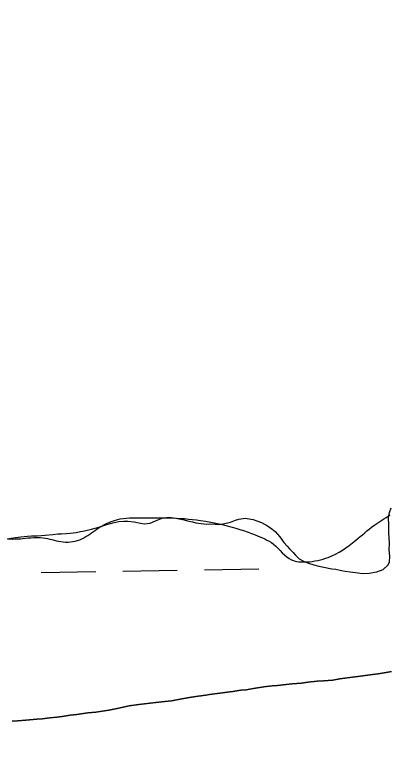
# Model space of a CAD drawing. Extents: x 3887375 to 3925618, y 296674 to 322633.
# Drawn here: x 3923003 to 3923224, y 315466.9 to 315901.6 of the extents above; entities that cross this region are included whole.
import ezdxf

# ---------------------------------------------------------------- set-up
doc = ezdxf.new("R2010")
doc.units = 0
for name, color, linetype in [('V-RIVR-EDGE', 7, 'Continuous'), ('V-TOPO-SHOR', 7, 'Continuous'), ('V-WETL-SWMP', 7, 'Continuous')]:
    doc.layers.add(name, color=color, linetype=linetype)

msp = doc.modelspace()

# ---------------------------------------------------------------- linework, layer by layer
at = {"layer": 'V-RIVR-EDGE'}
msp.add_spline([(3921912.46, 315848), (3921915.09, 315862.52), (3921914.74, 315875.19), (3921916.69, 315887.47), (3921920.57, 315902.04), (3921921.35, 315908.56), (3921921.36, 315912.79), (3921920.22, 315916.24), (3921921.01, 315924.68), (3921922.96, 315936.96), (3921922.59, 315943.1), (3921922.6, 315947.33), (3921923.37, 315949.63), (3921925.29, 315949.62), (3921927.96, 315944.63), (3921937.54, 315935.77), (3921944.45, 315935.76), (3921954.81, 315937.27), (3921958.28, 315943.4), (3921958.29, 315948.39), (3921957.93, 315954.53), (3921952.57, 315963.37), (3921948.75, 315969.52), (3921949.14, 315973.36), (3921954.14, 315976.8), (3921959.91, 315981.01), (3921960.31, 315987.53), (3921958.79, 315995.21), (3921958.07, 316014.4), (3921959.61, 316016.32), (3921964.6, 316017.07), (3921976.12, 316015.89), (3921979.58, 316020.49), (3921979.98, 316026.63), (3921975.78, 316036.24), (3921976.57, 316045.45), (3921975.45, 316057.35), (3921972.4, 316064.26), (3921968.18, 316066.19), (3921962.03, 316063.52), (3921954.73, 316058.17), (3921952.41, 316052.8), (3921948.56, 316045.9), (3921943.18, 316043.99), (3921939.72, 316044), (3921939.35, 316046.31), (3921939.36, 316050.91), (3921942.07, 316060.88), (3921944.76, 316063.18), (3921951.68, 316067), (3921955.91, 316071.98), (3921960.92, 316078.11), (3921960.94, 316087.7), (3921960.97, 316100.75), (3921961, 316112.27), (3921963.34, 316127.23), (3921964.91, 316139.89), (3921969.53, 316146.79), (3921976.45, 316152.15), (3921992.59, 316159.02), (3922000.66, 316163.6), (3922008.36, 316172.03), (3922010.3, 316181.23), (3922010.32, 316189.68), (3922008.03, 316193.14), (3922002.66, 316195.84), (3921994.22, 316195.47), (3921987.32, 316202.02), (3921984.27, 316208.93), (3921983.91, 316218.53), (3921983.93, 316227.74), (3921978.59, 316241.19), (3921975.93, 316250.4), (3921974.43, 316264.22), (3921974.45, 316272.67), (3921976, 316277.65), (3921979.07, 316281.1), (3921983.3, 316284.16), (3921987.15, 316288.76), (3921995.62, 316296.03), (3922002.93, 316305.99), (3922006.79, 316312.89), (3922013.72, 316320.55), (3922041.01, 316337.75), (3922056.38, 316345.01), (3922069.05, 316345.36), (3922089.01, 316346.84), (3922099.75, 316346.82), (3922107.81, 316346.03), (3922110.51, 316349.48), (3922119.35, 316356.36), (3922131.64, 316360.17), (3922150.07, 316362.43), (3922165.8, 316361.24), (3922180.38, 316357.36), (3922190.35, 316355.42), (3922201.87, 316354.62), (3922210.68, 316350.38), (3922211.45, 316348.08), (3922212.97, 316342.32), (3922219.87, 316338.46), (3922222.17, 316338.84), (3922232.16, 316342.65), (3922243.67, 316343.39), (3922253.65, 316342.6), (3922260.17, 316339.51), (3922264.38, 316335.28), (3922267.81, 316324.91), (3922267.8, 316321.45), (3922263.95, 316316.09), (3922255.11, 316311.89), (3922242.06, 316311.54), (3922225.94, 316312.73), (3922217.12, 316312.75), (3922209.44, 316311.24), (3922200.98, 316304.73), (3922197.51, 316301.29), (3922197.12, 316297.45), (3922198.65, 316293.99), (3922201.32, 316287.08), (3922201.69, 316283.24), (3922199.38, 316280.56), (3922194, 316279.42), (3922189, 316274.06), (3922182.46, 316266.01), (3922173.21, 316253.75), (3922168.22, 316250.31), (3922161.31, 316249.56), (3922156.7, 316249.19), (3922154.77, 316246.51), (3922154.76, 316242.28), (3922153.6, 316238.45), (3922145.15, 316233.1), (3922134.39, 316228.13), (3922129.01, 316228.15), (3922124.03, 316230.46), (3922120.2, 316233.93), (3922117.9, 316233.93), (3922112.9, 316231.26), (3922101.35, 316217.85), (3922094.81, 316210.96), (3922090.97, 316209.05), (3922085.21, 316207.91), (3922082.13, 316204.85), (3922082.12, 316201.4), (3922087.09, 316194.48), (3922087.09, 316191.79), (3922084.01, 316187.96), (3922076.31, 316179.92), (3922071.69, 316174.56), (3922071.29, 316168.42), (3922066.3, 316164.97), (3922065.51, 316155.76), (3922062.42, 316150.4), (3922059.73, 316146.18), (3922050.89, 316143.52), (3922043.98, 316142.38), (3922038.6, 316138.94), (3922037.44, 316135.11), (3922035.87, 316123.98), (3922035.48, 316118.23), (3922035.85, 316113.62), (3922040.05, 316103.63), (3922040.04, 316100.18), (3922040.02, 316092.5), (3922040.39, 316086.36), (3922041.52, 316078.29), (3922039.95, 316065.25), (3922036.48, 316057.58), (3922031.47, 316051.07), (3922023.4, 316046.48), (3922020.7, 316041.88), (3922020.31, 316036.51), (3922022.95, 316019.23), (3922028.67, 316003.87), (3922032.08, 315988.12), (3922033.57, 315968.54), (3922038.88, 315940.9), (3922044.99, 315928.22), (3922052.65, 315922.06), (3922055.72, 315922.43), (3922077.26, 315941.57), (3922107.27, 315970.28), (3922114.56, 315970.26), (3922122.23, 315967.56), (3922131.41, 315955.64), (3922136.36, 315939.89), (3922136.33, 315926.84), (3922132.85, 315916.48), (3922127.07, 315909.21), (3922117.45, 315899.63), (3922112.83, 315890.05), (3922105.51, 315880.47), (3922103.96, 315873.57), (3922103.55, 315864.74), (3922107.76, 315858.21), (3922108.5, 315849.76), (3922102.35, 315844.4), (3922094.67, 315843.27), (3922086.61, 315842.14), (3922079.3, 315836.4), (3922068.52, 315821.07), (3922059.28, 315812.27), (3922055.06, 315812.28), (3922050.86, 315819.58), (3922043.59, 315828.43), (3922037.44, 315826.52), (3922037.05, 315823.07), (3922036.28, 315821.15), (3922039.32, 315809.25), (3922050.42, 315798.86), (3922051.18, 315794.63), (3922051.16, 315786.57), (3922048.06, 315775.07), (3922043.44, 315768.55), (3922038.44, 315765.88), (3922036.12, 315759.36), (3922034.18, 315750.54), (3922033.75, 315729.05), (3922034.47, 315712.16), (3922037.54, 315711.38), (3922045.22, 315710.98), (3922053.26, 315704.05), (3922060.14, 315692.14), (3922060.12, 315684.46), (3922055.49, 315677.18), (3922048.96, 315673.74), (3922048.18, 315667.22), (3922048.92, 315657.62), (3922056.96, 315648.39), (3922062.3, 315634.94), (3922063.04, 315624.19), (3922063.01, 315611.14), (3922057.62, 315605.78), (3922051.86, 315603.88), (3922048, 315594.68), (3922047.98, 315588.15), (3922049.44, 315557.06), (3922049.4, 315542.09), (3922056.27, 315525.19), (3922066.21, 315510.19), (3922078.46, 315495.58), (3922082.3, 315496.34), (3922090.76, 315502.84), (3922094.98, 315502.83), (3922100.73, 315498.59), (3922102.62, 315490.15), (3922106.44, 315482.46), (3922111.81, 315479.76), (3922116.42, 315482.05), (3922118.36, 315490.49), (3922119.15, 315498.93), (3922122.23, 315500.84), (3922127.22, 315501.22), (3922143.71, 315496.57), (3922146.4, 315497.71), (3922159.45, 315497.3), (3922167.12, 315496.13), (3922167.49, 315491.9), (3922166.32, 315484.23), (3922172.05, 315473.85), (3922178.18, 315467.31), (3922183.17, 315468.07), (3922186.63, 315471.52), (3922197.82, 315492.6), (3922205.53, 315506.01), (3922216.68, 315514.04), (3922222.82, 315517.48), (3922230.5, 315519), (3922250.86, 315522.79), (3922267.75, 315525.82), (3922282.35, 315530.77), (3922290.41, 315530.75), (3922311.5, 315523.4), (3922328.77, 315521.83), (3922338.37, 315523.72), (3922343.37, 315528.32), (3922352.59, 315531.75), (3922359.5, 315532.11), (3922367.18, 315532.86), (3922375.62, 315532.46), (3922384.82, 315528.98), (3922392.87, 315525.12), (3922399, 315518.2), (3922405.13, 315517.42), (3922407.06, 315520.1), (3922407.47, 315532.38), (3922409.44, 315550.41), (3922412.14, 315555.78), (3922415.99, 315559.61), (3922422.9, 315562.28), (3922431.35, 315563.79), (3922448.62, 315564.13), (3922464.37, 315567.93), (3922481.28, 315577.1), (3922487.42, 315579.77), (3922495.87, 315580.52), (3922508.53, 315580.11), (3922520.04, 315575.86), (3922527.33, 315576.22), (3922532.32, 315577.74), (3922542.32, 315585.78), (3922549.62, 315588.83), (3922559.99, 315589.19), (3922571.89, 315589.93), (3922580.73, 315594.9), (3922590.35, 315605.23), (3922598.82, 315616.34), (3922605.36, 315624), (3922616.52, 315632.8), (3922623.43, 315635.86), (3922631.88, 315635.84), (3922635.71, 315633.91), (3922647.97, 315625.05), (3922653.71, 315617.74), (3922659.43, 315605.06), (3922662.11, 315598.92), (3922667.46, 315592.76), (3922676.66, 315587.75), (3922682.8, 315586.58), (3922690.09, 315586.57), (3922696.23, 315584.25), (3922701.97, 315578.09), (3922714.23, 315570.77), (3922723.82, 315568.06), (3922734.57, 315567.26), (3922741.08, 315562.64), (3922745.67, 315556.49), (3922748.34, 315548.81), (3922749.86, 315544.2), (3922757.14, 315539.96), (3922770.58, 315539.16), (3922782.48, 315540.66), (3922788.62, 315542.18), (3922791.32, 315545.25), (3922792.13, 315562.52), (3922792.91, 315567.5), (3922795.22, 315569.8), (3922813.28, 315578.58), (3922845.55, 315590.4), (3922872.05, 315601.08), (3922883.19, 315603.36), (3922893.94, 315602.56), (3922906.6, 315600.23), (3922915.81, 315601.36), (3922920.8, 315601.35), (3922925.02, 315599.03), (3922929.24, 315599.02), (3922938.07, 315601.69), (3922949.97, 315602.04), (3922960.33, 315600.48), (3922971.07, 315597.77), (3922979.9, 315597.75), (3922990.25, 315595.42), (3923000.23, 315593.47), (3923012.51, 315594.21), (3923019.8, 315594.19), (3923030.16, 315591.87), (3923041.29, 315592.99), (3923050.52, 315598.72), (3923059.74, 315603.69), (3923065.12, 315605.21), (3923079.71, 315605.94), (3923093.52, 315605.91), (3923112.33, 315604.33), (3923136.11, 315598.9), (3923144.55, 315595.8), (3923155.28, 315590.4), (3923166, 315581.17), (3923174.83, 315579.99), (3923187.5, 315582.65), (3923203.65, 315592.59), (3923214.41, 315601.39), (3923224.02, 315607.51)], degree=3, dxfattribs=at)
at = {"layer": 'V-TOPO-SHOR'}
for points in [[(3923050.85, 315491.66), (3923058.36, 315492.8), (3923063.33, 315493.73), (3923070.39, 315495.38), (3923076.16, 315496.14), (3923082.7, 315497), (3923086.02, 315497.38), (3923091.44, 315497.88), (3923095.36, 315498.36), (3923101.38, 315499.39), (3923107.14, 315500.42), (3923110.9, 315500.98), (3923115.52, 315501.65), (3923117.71, 315501.93), (3923123.81, 315502.78), (3923128.26, 315503.45), (3923131.41, 315503.83), (3923136.03, 315504.49), (3923139.18, 315504.7), (3923143.63, 315505.45), (3923149.56, 315506.48), (3923154.45, 315507.06), (3923157.77, 315507.27), (3923162.83, 315507.94), (3923166.33, 315508.24), (3923171.83, 315508.73), (3923175.58, 315509.21), (3923181.08, 315509.8), (3923184.66, 315510.1), (3923190.17, 315510.51), (3923194.27, 315511.17), (3923200.29, 315512.02), (3923206.49, 315512.88), (3923213.65, 315513.74), (3923216.96, 315514.22), (3923221.59, 315514.97), (3923224.73, 315515.44)], [(3923001.52, 315486.31), (3923004.58, 315486.61), (3923009.55, 315487.01), (3923016.02, 315487.43), (3923019.08, 315487.64), (3923023.62, 315488.22), (3923027.89, 315488.7), (3923030.95, 315489.08), (3923035.66, 315489.84), (3923039.5, 315490.32), (3923046.05, 315491.26), (3923050.85, 315491.66)]]:
    msp.add_lwpolyline(points, dxfattribs=at)
at = {"layer": 'V-WETL-SWMP'}
for p, q in [((3923223.55, 315609.09), (3923224.57, 315611.72)), ((3923085.89, 315604.07), (3923087.89, 315604.97)), ((3923087.89, 315604.97), (3923089.81, 315605.6)), ((3923089.81, 315605.6), (3923093.65, 315606.26)), ((3923093.65, 315606.26), (3923097.85, 315605.69)), ((3923097.85, 315605.69), (3923102.66, 315604.61)), ((3923132.9, 315604.42), (3923134.9, 315605.05)), ((3923134.9, 315605.05), (3923138.74, 315605.7)), ((3923138.74, 315605.7), (3923143.38, 315604.88)), ((3923223.06, 315606.02), (3923223.55, 315609.09)), ((3923223.2, 315601.48), (3923223.06, 315606.02)), ((3923052.55, 315600.47), (3923056.73, 315601.74)), ((3923056.73, 315601.74), (3923060.74, 315602.92)), ((3923060.74, 315602.92), (3923064.23, 315603.66)), ((3923064.23, 315603.66), (3923067.28, 315603.95)), ((3923067.28, 315603.95), (3923069.55, 315603.89)), ((3923069.55, 315603.89), (3923073.4, 315603.5)), ((3923073.4, 315603.5), (3923077.08, 315602.66)), ((3923077.08, 315602.66), (3923079.27, 315602.34)), ((3923079.27, 315602.34), (3923082.76, 315602.73)), ((3923082.76, 315602.73), (3923085.89, 315604.07)), ((3923102.66, 315604.61), (3923104.77, 315604.1)), ((3923104.77, 315604.1), (3923107.57, 315603.52)), ((3923107.57, 315603.52), (3923109.67, 315603.02)), ((3923109.67, 315603.02), (3923112.82, 315602.53)), ((3923112.82, 315602.53), (3923115.89, 315602.22)), ((3923115.89, 315602.22), (3923117.89, 315602.33)), ((3923117.89, 315602.33), (3923121.04, 315602.19)), ((3923121.04, 315602.19), (3923123.4, 315602.04)), ((3923123.4, 315602.04), (3923125.67, 315602.33)), ((3923125.67, 315602.33), (3923129.94, 315603.34)), ((3923129.94, 315603.34), (3923132.9, 315604.42)), ((3923143.38, 315604.88), (3923145.49, 315604.12)), ((3923145.49, 315604.12), (3923148.21, 315603.1)), ((3923148.21, 315603.1), (3923151.72, 315601.22)), ((3923151.72, 315601.22), (3923154.37, 315599.41)), ((3923223.25, 315597.11), (3923223.2, 315601.48)), ((3923025.51, 315596.07), (3923028.3, 315596.45)), ((3923028.3, 315596.45), (3923030.31, 315596.56)), ((3923030.31, 315596.56), (3923033.54, 315596.59)), ((3923033.54, 315596.59), (3923035.64, 315596.88)), ((3923035.64, 315596.88), (3923039.21, 315597.35)), ((3923039.21, 315597.35), (3923041.66, 315597.82)), ((3923041.66, 315597.82), (3923044.1, 315598.28)), ((3923044.1, 315598.28), (3923048.28, 315599.29)), ((3923048.28, 315599.29), (3923052.55, 315600.47)), ((3923154.37, 315599.41), (3923156.39, 315597.77)), ((3923156.39, 315597.77), (3923159.05, 315594.74)), ((3923223.46, 315594.14), (3923223.25, 315597.11)), ((3922997.14, 315593.31), (3923003.42, 315594.34)), ((3923003.42, 315594.34), (3923006.56, 315594.72)), ((3923006.56, 315594.72), (3923010.58, 315595.03)), ((3923010.58, 315595.03), (3923012.94, 315595.23)), ((3923012.94, 315595.23), (3923016.25, 315595.35)), ((3923016.25, 315595.35), (3923020.88, 315595.75)), ((3923020.88, 315595.75), (3923025.51, 315596.07)), ((3923159.05, 315594.74), (3923161.44, 315591.36)), ((3923223.58, 315590.73), (3923223.46, 315594.14)), ((3923161.44, 315591.36), (3923163.39, 315589.29)), ((3923163.39, 315589.29), (3923164.81, 315587.73)), ((3923164.81, 315587.73), (3923166.84, 315585.48)), ((3923223.36, 315586.98), (3923223.58, 315590.73)), ((3923166.84, 315585.48), (3923168.34, 315583.92)), ((3923168.34, 315583.92), (3923170.46, 315581.85)), ((3923223.84, 315583.31), (3923223.36, 315586.98)), ((3923223.62, 315579.81), (3923223.84, 315583.31)), ((3923170.46, 315581.85), (3923173.28, 315580.13)), ((3923173.28, 315580.13), (3923175.91, 315579.2)), ((3923175.91, 315579.2), (3923179.07, 315578.18)), ((3923222.59, 315578.05), (3923223.62, 315579.81)), ((3923066.67, 315574.57), (3923098.66, 315575.12)), ((3923114.66, 315575.4), (3923146.66, 315575.94)), ((3923179.07, 315578.18), (3923182.04, 315577.52)), ((3923182.04, 315577.52), (3923184.94, 315576.94)), ((3923184.94, 315576.94), (3923189.67, 315575.94)), ((3923189.67, 315575.94), (3923191.94, 315575.62)), ((3923191.94, 315575.62), (3923195.36, 315574.96)), ((3923195.36, 315574.96), (3923197.54, 315574.54)), ((3923197.54, 315574.54), (3923200.52, 315574.14)), ((3923216.07, 315574.22), (3923219.82, 315575.58)), ((3923219.82, 315575.58), (3923222.59, 315578.05)), ((3923018.67, 315573.75), (3923050.67, 315574.3)), ((3923200.52, 315574.14), (3923205.16, 315573.49)), ((3923205.16, 315573.49), (3923207.7, 315573.08)), ((3923207.7, 315573.08), (3923211.63, 315573.3)), ((3923211.63, 315573.3), (3923216.07, 315574.22)), ((3923213.65, 315513.74), (3923206.49, 315512.88)), ((3923216.96, 315514.22), (3923213.65, 315513.74)), ((3923221.59, 315514.97), (3923216.96, 315514.22)), ((3923224.73, 315515.44), (3923221.59, 315514.97)), ((3923181.08, 315509.8), (3923175.58, 315509.21)), ((3923184.67, 315510.1), (3923181.08, 315509.8)), ((3923190.17, 315510.51), (3923184.67, 315510.1)), ((3923194.27, 315511.17), (3923190.17, 315510.51)), ((3923200.29, 315512.02), (3923194.27, 315511.17)), ((3923206.49, 315512.88), (3923200.29, 315512.02)), ((3923143.63, 315505.45), (3923139.18, 315504.7)), ((3923149.56, 315506.48), (3923143.63, 315505.45)), ((3923154.45, 315507.06), (3923149.56, 315506.48)), ((3923157.77, 315507.27), (3923154.45, 315507.06)), ((3923162.83, 315507.94), (3923157.77, 315507.27)), ((3923166.33, 315508.24), (3923162.83, 315507.94)), ((3923171.83, 315508.73), (3923166.33, 315508.24)), ((3923175.58, 315509.21), (3923171.83, 315508.73)), ((3923110.9, 315500.98), (3923107.14, 315500.42)), ((3923115.52, 315501.65), (3923110.9, 315500.98)), ((3923117.7, 315501.93), (3923115.52, 315501.65)), ((3923123.81, 315502.78), (3923117.7, 315501.93)), ((3923128.27, 315503.45), (3923123.81, 315502.78)), ((3923131.41, 315503.83), (3923128.27, 315503.45)), ((3923136.03, 315504.49), (3923131.41, 315503.83)), ((3923139.18, 315504.7), (3923136.03, 315504.49)), ((3923082.7, 315497), (3923076.16, 315496.14)), ((3923086.02, 315497.38), (3923082.7, 315497)), ((3923091.44, 315497.88), (3923086.02, 315497.38)), ((3923095.36, 315498.36), (3923091.44, 315497.88)), ((3923101.38, 315499.39), (3923095.36, 315498.36)), ((3923107.14, 315500.42), (3923101.38, 315499.39)), ((3923058.36, 315492.8), (3923050.85, 315491.66)), ((3923063.33, 315493.73), (3923058.36, 315492.8)), ((3923070.39, 315495.38), (3923063.33, 315493.73)), ((3923076.16, 315496.14), (3923070.39, 315495.38)), ((3923019.08, 315487.64), (3923016.02, 315487.43)), ((3923023.62, 315488.22), (3923019.08, 315487.64)), ((3923027.89, 315488.7), (3923023.62, 315488.22)), ((3923030.95, 315489.08), (3923027.89, 315488.7)), ((3923035.66, 315489.84), (3923030.95, 315489.08)), ((3923039.5, 315490.32), (3923035.66, 315489.84)), ((3923046.05, 315491.26), (3923039.5, 315490.32)), ((3923050.85, 315491.66), (3923046.05, 315491.26)), ((3923004.58, 315486.61), (3923001.52, 315486.31)), ((3923009.55, 315487.01), (3923004.58, 315486.61)), ((3923016.02, 315487.43), (3923009.55, 315487.01))]:
    msp.add_line(p, q, dxfattribs=at)

doc.saveas('drawing.dxf')
